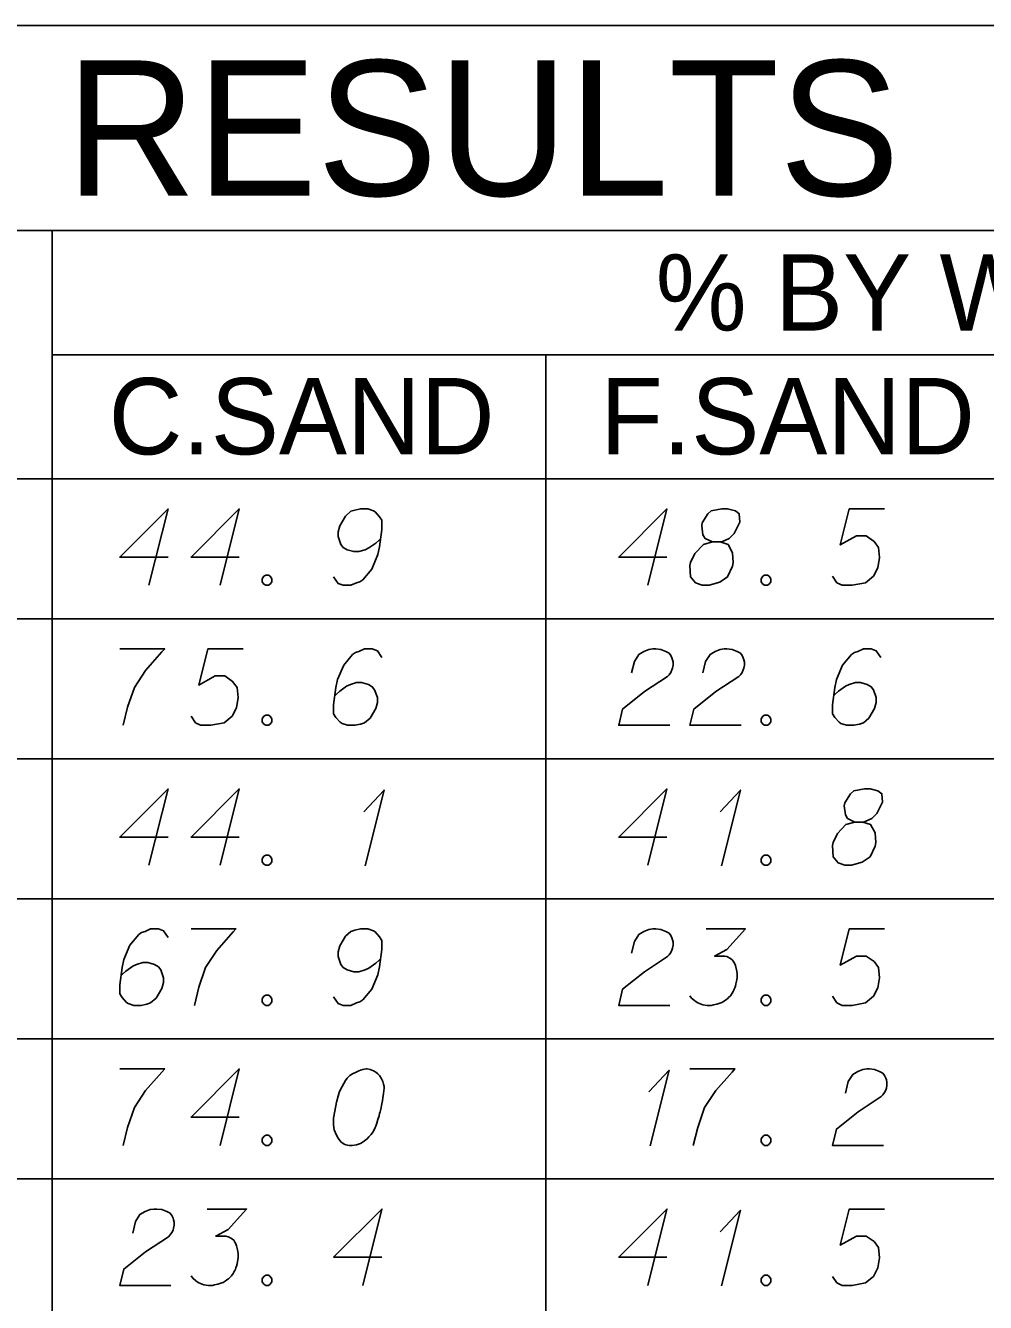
# Model space of a CAD drawing. Extents: x 2074207 to 2076812, y 516372 to 523312.
# Drawn here: x 2076524.4 to 2076584.7, y 518799.6 to 518879.8 of the extents above; entities that cross this region are included whole.
import ezdxf

# ---------------------------------------------------------------- set-up
doc = ezdxf.new("R2010")
doc.units = 0
for name, color, linetype in [('Prop DirtTable_ Soil Test Results - Outline (Major)', 7, 'Continuous'), ('Prop DirtTable_ Soil Test Results - Outline (Minor)', 7, 'Continuous'), ('Prop DirtTable_ Soil Test Results - Tx (Header - Large)', 7, 'Continuous'), ('Prop DirtTable_ Soil Test Results - Tx (Header - Small)', 7, 'Continuous'), ('Prop DirtTable_ Soil Test Results - Tx (Sample Data)', 7, 'Continuous')]:
    doc.layers.add(name, color=color, linetype=linetype)

msp = doc.modelspace()

# ---------------------------------------------------------------- linework, layer by layer
at = {"layer": 'Prop DirtTable_ Soil Test Results - Outline (Major)'}
for p, q in [((2076260.609, 518879.828), (2076811.903, 518879.828)), ((2076260.609, 518851.343), (2076811.903, 518851.343)), ((2076260.609, 518851.343), (2076811.903, 518851.343))]:
    msp.add_line(p, q, dxfattribs=at)
at = {"layer": 'Prop DirtTable_ Soil Test Results - Outline (Minor)'}
for p, q in [((2076260.609, 518866.943), (2076811.903, 518866.943)), ((2076526.074, 518866.943), (2076526.074, 518842.543)), ((2076526.074, 518859.143), (2076731.93, 518859.143)), ((2076557.094, 518859.143), (2076557.094, 518842.543)), ((2076260.609, 518842.543), (2076811.903, 518842.543)), ((2076260.609, 518842.543), (2076811.903, 518842.543)), ((2076526.074, 518842.543), (2076526.074, 518833.743)), ((2076557.094, 518842.543), (2076557.094, 518833.743)), ((2076260.609, 518833.743), (2076811.903, 518833.743)), ((2076260.609, 518833.743), (2076811.903, 518833.743)), ((2076526.074, 518833.743), (2076526.074, 518824.943)), ((2076557.094, 518833.743), (2076557.094, 518824.943)), ((2076260.609, 518824.943), (2076811.903, 518824.943)), ((2076260.609, 518824.943), (2076811.903, 518824.943)), ((2076526.074, 518824.943), (2076526.074, 518816.143)), ((2076557.094, 518824.943), (2076557.094, 518816.143)), ((2076260.609, 518816.143), (2076811.903, 518816.143)), ((2076260.609, 518816.143), (2076811.903, 518816.143)), ((2076526.074, 518816.143), (2076526.074, 518807.343)), ((2076557.094, 518816.143), (2076557.094, 518807.343)), ((2076260.609, 518807.343), (2076811.903, 518807.343)), ((2076260.609, 518807.343), (2076811.903, 518807.343)), ((2076526.074, 518807.343), (2076526.074, 518798.543)), ((2076557.094, 518807.343), (2076557.094, 518798.543))]:
    msp.add_line(p, q, dxfattribs=at)
at = {"layer": 'Prop DirtTable_ Soil Test Results - Tx (Sample Data)'}
for points in [[(2076533.349, 518846.426), (2076530.316, 518846.426), (2076533.349, 518849.45), (2076532.15, 518844.65)], [(2076537.829, 518846.426), (2076534.796, 518846.426), (2076537.829, 518849.45), (2076536.63, 518844.65)], [(2076543.756, 518845.179), (2076544.038, 518844.763), (2076544.355, 518844.65), (2076544.849, 518844.65), (2076545.202, 518844.801), (2076545.414, 518844.876), (2076545.59, 518844.99), (2076546.154, 518845.67), (2076546.542, 518846.577), (2076546.648, 518847.069), (2076546.789, 518848.165), (2076546.789, 518848.732), (2076546.648, 518848.958), (2076546.366, 518849.261), (2076546.26, 518849.336), (2076545.907, 518849.45), (2076545.449, 518849.45), (2076545.096, 518849.374), (2076544.849, 518849.298), (2076544.496, 518848.996), (2076544.144, 518848.391), (2076544.038, 518848.013), (2076544.038, 518847.711), (2076544.214, 518847.22), (2076544.355, 518847.031), (2076544.602, 518846.88), (2076545.026, 518846.766), (2076545.343, 518846.766), (2076545.731, 518846.88), (2076545.978, 518846.993), (2076546.401, 518847.295), (2076546.613, 518847.484), (2076546.719, 518847.598)], [(2076564.709, 518846.426), (2076561.676, 518846.426), (2076564.709, 518849.45), (2076563.51, 518844.65)], [(2076567.567, 518847.371), (2076568.06, 518847.371), (2076568.202, 518847.409), (2076568.625, 518847.598), (2076568.942, 518847.9), (2076569.295, 518848.618), (2076569.26, 518849.147), (2076569.013, 518849.336), (2076568.519, 518849.45), (2076568.166, 518849.45), (2076567.496, 518849.336), (2076567.284, 518849.147), (2076566.932, 518848.58), (2076566.896, 518848.391), (2076566.967, 518847.824), (2076567.108, 518847.598), (2076567.567, 518847.371), (2076567.002, 518847.22), (2076566.473, 518846.653), (2076566.191, 518846.086), (2076566.156, 518845.897), (2076566.191, 518845.179), (2076566.508, 518844.801), (2076566.932, 518844.65), (2076567.355, 518844.65), (2076568.025, 518844.839), (2076568.519, 518845.179), (2076568.837, 518845.859), (2076568.872, 518846.086), (2076568.837, 518846.691), (2076568.554, 518847.22), (2076568.06, 518847.371)], [(2076578.396, 518849.45), (2076576.174, 518849.45), (2076575.609, 518847.182), (2076576.632, 518847.749), (2076577.232, 518847.749), (2076577.726, 518847.409), (2076578.008, 518847.031), (2076578.079, 518846.388), (2076577.973, 518845.746), (2076577.691, 518845.217), (2076577.197, 518844.801), (2076576.35, 518844.65), (2076575.715, 518844.65), (2076575.398, 518844.801), (2076575.116, 518845.217)], [(2076539.487, 518845.292), (2076539.664, 518845.292), (2076539.769, 518845.217), (2076539.875, 518845.065), (2076539.875, 518844.876), (2076539.769, 518844.725), (2076539.664, 518844.65), (2076539.487, 518844.65), (2076539.381, 518844.725), (2076539.276, 518844.876), (2076539.276, 518845.065), (2076539.381, 518845.217), (2076539.487, 518845.292)], [(2076570.847, 518845.292), (2076571.024, 518845.292), (2076571.129, 518845.217), (2076571.235, 518845.065), (2076571.235, 518844.876), (2076571.129, 518844.725), (2076571.024, 518844.65), (2076570.847, 518844.65), (2076570.741, 518844.725), (2076570.636, 518844.876), (2076570.636, 518845.065), (2076570.741, 518845.217), (2076570.847, 518845.292)], [(2076530.316, 518840.65), (2076533.138, 518840.65), (2076532.961, 518840.461), (2076531.938, 518839.289), (2076531.233, 518838.231), (2076530.809, 518836.983), (2076530.527, 518835.85)], [(2076538.076, 518840.65), (2076535.854, 518840.65), (2076535.289, 518838.382), (2076536.312, 518838.949), (2076536.912, 518838.949), (2076537.406, 518838.609), (2076537.688, 518838.231), (2076537.759, 518837.588), (2076537.653, 518836.946), (2076537.371, 518836.417), (2076536.877, 518836.001), (2076536.03, 518835.85), (2076535.395, 518835.85), (2076535.078, 518836.001), (2076534.796, 518836.417)], [(2076546.789, 518840.121), (2076546.507, 518840.536), (2076546.19, 518840.65), (2076545.696, 518840.65), (2076545.343, 518840.498), (2076545.131, 518840.423), (2076544.955, 518840.309), (2076544.391, 518839.629), (2076544.003, 518838.722), (2076543.897, 518838.231), (2076543.756, 518837.135), (2076543.756, 518836.568), (2076543.897, 518836.341), (2076544.179, 518836.039), (2076544.285, 518835.963), (2076544.638, 518835.85), (2076545.096, 518835.85), (2076545.449, 518835.925), (2076545.696, 518836.001), (2076546.049, 518836.303), (2076546.401, 518836.908), (2076546.507, 518837.286), (2076546.507, 518837.588), (2076546.331, 518838.08), (2076546.19, 518838.269), (2076545.943, 518838.42), (2076545.519, 518838.533), (2076545.202, 518838.533), (2076544.814, 518838.42), (2076544.567, 518838.306), (2076544.144, 518838.004), (2076543.932, 518837.815), (2076543.826, 518837.702)], [(2076562.487, 518839.138), (2076562.663, 518839.856), (2076562.946, 518840.309), (2076563.263, 518840.498), (2076563.58, 518840.612), (2076563.827, 518840.65), (2076564.004, 518840.65), (2076564.321, 518840.612), (2076564.533, 518840.536), (2076564.639, 518840.498), (2076564.85, 518840.385), (2076564.956, 518840.234), (2076565.027, 518840.083), (2076565.062, 518839.969), (2076565.097, 518839.818), (2076565.097, 518839.629), (2076565.062, 518839.44), (2076565.027, 518839.327), (2076564.956, 518839.176), (2076564.85, 518839.024), (2076564.745, 518838.911), (2076563.298, 518837.966), (2076561.923, 518836.87), (2076561.676, 518835.85), (2076564.886, 518835.85)], [(2076566.967, 518839.138), (2076567.143, 518839.856), (2076567.426, 518840.309), (2076567.743, 518840.498), (2076568.06, 518840.612), (2076568.307, 518840.65), (2076568.484, 518840.65), (2076568.801, 518840.612), (2076569.013, 518840.536), (2076569.119, 518840.498), (2076569.33, 518840.385), (2076569.436, 518840.234), (2076569.507, 518840.083), (2076569.542, 518839.969), (2076569.577, 518839.818), (2076569.577, 518839.629), (2076569.542, 518839.44), (2076569.507, 518839.327), (2076569.436, 518839.176), (2076569.33, 518839.024), (2076569.225, 518838.911), (2076567.778, 518837.966), (2076566.403, 518836.87), (2076566.156, 518835.85), (2076569.366, 518835.85)], [(2076578.149, 518840.121), (2076577.867, 518840.536), (2076577.55, 518840.65), (2076577.056, 518840.65), (2076576.703, 518840.498), (2076576.491, 518840.423), (2076576.315, 518840.309), (2076575.751, 518839.629), (2076575.363, 518838.722), (2076575.257, 518838.231), (2076575.116, 518837.135), (2076575.116, 518836.568), (2076575.257, 518836.341), (2076575.539, 518836.039), (2076575.645, 518835.963), (2076575.998, 518835.85), (2076576.456, 518835.85), (2076576.809, 518835.925), (2076577.056, 518836.001), (2076577.409, 518836.303), (2076577.761, 518836.908), (2076577.867, 518837.286), (2076577.867, 518837.588), (2076577.691, 518838.08), (2076577.55, 518838.269), (2076577.303, 518838.42), (2076576.879, 518838.533), (2076576.562, 518838.533), (2076576.174, 518838.42), (2076575.927, 518838.306), (2076575.504, 518838.004), (2076575.292, 518837.815), (2076575.186, 518837.702)], [(2076539.487, 518836.492), (2076539.664, 518836.492), (2076539.769, 518836.417), (2076539.875, 518836.265), (2076539.875, 518836.076), (2076539.769, 518835.925), (2076539.664, 518835.85), (2076539.487, 518835.85), (2076539.381, 518835.925), (2076539.276, 518836.076), (2076539.276, 518836.265), (2076539.381, 518836.417), (2076539.487, 518836.492)], [(2076570.847, 518836.492), (2076571.024, 518836.492), (2076571.129, 518836.417), (2076571.235, 518836.265), (2076571.235, 518836.076), (2076571.129, 518835.925), (2076571.024, 518835.85), (2076570.847, 518835.85), (2076570.741, 518835.925), (2076570.636, 518836.076), (2076570.636, 518836.265), (2076570.741, 518836.417), (2076570.847, 518836.492)], [(2076533.349, 518828.826), (2076530.316, 518828.826), (2076533.349, 518831.85), (2076532.15, 518827.05)], [(2076537.829, 518828.826), (2076534.796, 518828.826), (2076537.829, 518831.85), (2076536.63, 518827.05)], [(2076545.66, 518830.413), (2076546.93, 518831.774), (2076545.731, 518827.012)], [(2076564.709, 518828.826), (2076561.676, 518828.826), (2076564.709, 518831.85), (2076563.51, 518827.05)], [(2076568.06, 518830.413), (2076569.33, 518831.774), (2076568.131, 518827.012)], [(2076576.527, 518829.771), (2076577.02, 518829.771), (2076577.162, 518829.809), (2076577.585, 518829.998), (2076577.902, 518830.3), (2076578.255, 518831.018), (2076578.22, 518831.547), (2076577.973, 518831.736), (2076577.479, 518831.85), (2076577.126, 518831.85), (2076576.456, 518831.736), (2076576.244, 518831.547), (2076575.892, 518830.98), (2076575.856, 518830.791), (2076575.927, 518830.224), (2076576.068, 518829.998), (2076576.527, 518829.771), (2076575.962, 518829.62), (2076575.433, 518829.053), (2076575.151, 518828.486), (2076575.116, 518828.297), (2076575.151, 518827.579), (2076575.468, 518827.201), (2076575.892, 518827.05), (2076576.315, 518827.05), (2076576.985, 518827.239), (2076577.479, 518827.579), (2076577.797, 518828.259), (2076577.832, 518828.486), (2076577.797, 518829.091), (2076577.514, 518829.62), (2076577.02, 518829.771)], [(2076539.487, 518827.692), (2076539.664, 518827.692), (2076539.769, 518827.617), (2076539.875, 518827.465), (2076539.875, 518827.276), (2076539.769, 518827.125), (2076539.664, 518827.05), (2076539.487, 518827.05), (2076539.381, 518827.125), (2076539.276, 518827.276), (2076539.276, 518827.465), (2076539.381, 518827.617), (2076539.487, 518827.692)], [(2076570.847, 518827.692), (2076571.024, 518827.692), (2076571.129, 518827.617), (2076571.235, 518827.465), (2076571.235, 518827.276), (2076571.129, 518827.125), (2076571.024, 518827.05), (2076570.847, 518827.05), (2076570.741, 518827.125), (2076570.636, 518827.276), (2076570.636, 518827.465), (2076570.741, 518827.617), (2076570.847, 518827.692)], [(2076533.349, 518822.521), (2076533.067, 518822.936), (2076532.75, 518823.05), (2076532.256, 518823.05), (2076531.903, 518822.898), (2076531.691, 518822.823), (2076531.515, 518822.709), (2076530.951, 518822.029), (2076530.563, 518821.122), (2076530.457, 518820.631), (2076530.316, 518819.535), (2076530.316, 518818.968), (2076530.457, 518818.741), (2076530.739, 518818.439), (2076530.845, 518818.363), (2076531.198, 518818.25), (2076531.656, 518818.25), (2076532.009, 518818.325), (2076532.256, 518818.401), (2076532.609, 518818.703), (2076532.961, 518819.308), (2076533.067, 518819.686), (2076533.067, 518819.988), (2076532.891, 518820.48), (2076532.75, 518820.669), (2076532.503, 518820.82), (2076532.079, 518820.933), (2076531.762, 518820.933), (2076531.374, 518820.82), (2076531.127, 518820.706), (2076530.704, 518820.404), (2076530.492, 518820.215), (2076530.386, 518820.102)], [(2076534.796, 518823.05), (2076537.618, 518823.05), (2076537.441, 518822.861), (2076536.418, 518821.689), (2076535.713, 518820.631), (2076535.289, 518819.383), (2076535.007, 518818.25)], [(2076543.756, 518818.779), (2076544.038, 518818.363), (2076544.355, 518818.25), (2076544.849, 518818.25), (2076545.202, 518818.401), (2076545.414, 518818.476), (2076545.59, 518818.59), (2076546.154, 518819.27), (2076546.542, 518820.177), (2076546.648, 518820.669), (2076546.789, 518821.765), (2076546.789, 518822.332), (2076546.648, 518822.558), (2076546.366, 518822.861), (2076546.26, 518822.936), (2076545.907, 518823.05), (2076545.449, 518823.05), (2076545.096, 518822.974), (2076544.849, 518822.898), (2076544.496, 518822.596), (2076544.144, 518821.991), (2076544.038, 518821.613), (2076544.038, 518821.311), (2076544.214, 518820.82), (2076544.355, 518820.631), (2076544.602, 518820.48), (2076545.026, 518820.366), (2076545.343, 518820.366), (2076545.731, 518820.48), (2076545.978, 518820.593), (2076546.401, 518820.895), (2076546.613, 518821.084), (2076546.719, 518821.198)], [(2076562.487, 518821.538), (2076562.663, 518822.256), (2076562.946, 518822.709), (2076563.263, 518822.898), (2076563.58, 518823.012), (2076563.827, 518823.05), (2076564.004, 518823.05), (2076564.321, 518823.012), (2076564.533, 518822.936), (2076564.639, 518822.898), (2076564.85, 518822.785), (2076564.956, 518822.634), (2076565.027, 518822.483), (2076565.062, 518822.369), (2076565.097, 518822.218), (2076565.097, 518822.029), (2076565.062, 518821.84), (2076565.027, 518821.727), (2076564.956, 518821.576), (2076564.85, 518821.424), (2076564.745, 518821.311), (2076563.298, 518820.366), (2076561.923, 518819.27), (2076561.676, 518818.25), (2076564.886, 518818.25)], [(2076567.179, 518823.05), (2076569.648, 518823.05), (2076568.484, 518821.765), (2076567.708, 518821.349), (2076568.343, 518821.349), (2076568.484, 518821.311), (2076568.554, 518821.273), (2076568.625, 518821.235), (2076568.695, 518821.198), (2076568.837, 518821.084), (2076568.907, 518820.971), (2076568.978, 518820.858), (2076569.013, 518820.744), (2076569.083, 518820.48), (2076569.119, 518820.253), (2076569.119, 518820.139), (2076569.119, 518819.988), (2076569.083, 518819.761), (2076569.048, 518819.61), (2076569.013, 518819.459), (2076568.978, 518819.346), (2076568.942, 518819.27), (2076568.907, 518819.195), (2076568.872, 518819.119), (2076568.801, 518819.006), (2076568.695, 518818.854), (2076568.59, 518818.741), (2076568.519, 518818.665), (2076568.413, 518818.59), (2076568.307, 518818.514), (2076568.166, 518818.439), (2076568.096, 518818.401), (2076567.849, 518818.325), (2076567.637, 518818.287), (2076567.496, 518818.25), (2076567.249, 518818.25), (2076566.967, 518818.287), (2076566.861, 518818.325), (2076566.755, 518818.363), (2076566.649, 518818.401), (2076566.544, 518818.476), (2076566.438, 518818.552), (2076566.261, 518818.703), (2076566.156, 518818.854)], [(2076578.396, 518823.05), (2076576.174, 518823.05), (2076575.609, 518820.782), (2076576.632, 518821.349), (2076577.232, 518821.349), (2076577.726, 518821.009), (2076578.008, 518820.631), (2076578.079, 518819.988), (2076577.973, 518819.346), (2076577.691, 518818.817), (2076577.197, 518818.401), (2076576.35, 518818.25), (2076575.715, 518818.25), (2076575.398, 518818.401), (2076575.116, 518818.817)], [(2076539.487, 518818.892), (2076539.664, 518818.892), (2076539.769, 518818.817), (2076539.875, 518818.665), (2076539.875, 518818.476), (2076539.769, 518818.325), (2076539.664, 518818.25), (2076539.487, 518818.25), (2076539.381, 518818.325), (2076539.276, 518818.476), (2076539.276, 518818.665), (2076539.381, 518818.817), (2076539.487, 518818.892)], [(2076570.847, 518818.892), (2076571.024, 518818.892), (2076571.129, 518818.817), (2076571.235, 518818.665), (2076571.235, 518818.476), (2076571.129, 518818.325), (2076571.024, 518818.25), (2076570.847, 518818.25), (2076570.741, 518818.325), (2076570.636, 518818.476), (2076570.636, 518818.665), (2076570.741, 518818.817), (2076570.847, 518818.892)], [(2076530.316, 518814.25), (2076533.138, 518814.25), (2076532.961, 518814.061), (2076531.938, 518812.889), (2076531.233, 518811.831), (2076530.809, 518810.583), (2076530.527, 518809.45)], [(2076537.829, 518811.226), (2076534.796, 518811.226), (2076537.829, 518814.25), (2076536.63, 518809.45)], [(2076545.872, 518814.25), (2076545.802, 518814.25), (2076545.59, 518814.212), (2076545.449, 518814.174), (2076545.343, 518814.136), (2076545.167, 518814.061), (2076544.955, 518813.947), (2076544.779, 518813.834), (2076544.602, 518813.683), (2076544.496, 518813.532), (2076544.391, 518813.343), (2076544.285, 518813.154), (2076544.179, 518812.927), (2076544.108, 518812.776), (2076544.038, 518812.549), (2076543.932, 518812.171), (2076543.826, 518811.604), (2076543.756, 518811.15), (2076543.756, 518810.735), (2076543.791, 518810.432), (2076543.932, 518810.092), (2076544.038, 518809.903), (2076544.214, 518809.676), (2076544.426, 518809.525), (2076544.532, 518809.487), (2076544.743, 518809.45), (2076544.92, 518809.45), (2076545.202, 518809.487), (2076545.449, 518809.563), (2076545.625, 518809.676), (2076545.872, 518809.865), (2076545.978, 518809.979), (2076546.119, 518810.13), (2076546.225, 518810.281), (2076546.295, 518810.395), (2076546.366, 518810.583), (2076546.401, 518810.659), (2076546.472, 518810.848), (2076546.542, 518811.075), (2076546.613, 518811.302), (2076546.648, 518811.453), (2076546.683, 518811.566), (2076546.719, 518811.717), (2076546.789, 518812.058), (2076546.825, 518812.246), (2076546.86, 518812.435), (2076546.895, 518812.7), (2076546.93, 518813.04), (2076546.93, 518813.154), (2076546.895, 518813.305), (2076546.86, 518813.456), (2076546.754, 518813.683), (2076546.648, 518813.834), (2076546.542, 518813.947), (2076546.401, 518814.061), (2076546.26, 518814.136), (2076546.154, 518814.174), (2076546.049, 518814.212), (2076545.872, 518814.25)], [(2076563.58, 518812.813), (2076564.85, 518814.174), (2076563.651, 518809.412)], [(2076566.156, 518814.25), (2076568.978, 518814.25), (2076568.801, 518814.061), (2076567.778, 518812.889), (2076567.073, 518811.831), (2076566.649, 518810.583), (2076566.367, 518809.45)], [(2076575.927, 518812.738), (2076576.103, 518813.456), (2076576.386, 518813.909), (2076576.703, 518814.098), (2076577.02, 518814.212), (2076577.267, 518814.25), (2076577.444, 518814.25), (2076577.761, 518814.212), (2076577.973, 518814.136), (2076578.079, 518814.098), (2076578.29, 518813.985), (2076578.396, 518813.834), (2076578.467, 518813.683), (2076578.502, 518813.569), (2076578.537, 518813.418), (2076578.537, 518813.229), (2076578.502, 518813.04), (2076578.467, 518812.927), (2076578.396, 518812.776), (2076578.29, 518812.624), (2076578.185, 518812.511), (2076576.738, 518811.566), (2076575.363, 518810.47), (2076575.116, 518809.45), (2076578.326, 518809.45)], [(2076539.487, 518810.092), (2076539.664, 518810.092), (2076539.769, 518810.017), (2076539.875, 518809.865), (2076539.875, 518809.676), (2076539.769, 518809.525), (2076539.664, 518809.45), (2076539.487, 518809.45), (2076539.381, 518809.525), (2076539.276, 518809.676), (2076539.276, 518809.865), (2076539.381, 518810.017), (2076539.487, 518810.092)], [(2076570.847, 518810.092), (2076571.024, 518810.092), (2076571.129, 518810.017), (2076571.235, 518809.865), (2076571.235, 518809.676), (2076571.129, 518809.525), (2076571.024, 518809.45), (2076570.847, 518809.45), (2076570.741, 518809.525), (2076570.636, 518809.676), (2076570.636, 518809.865), (2076570.741, 518810.017), (2076570.847, 518810.092)], [(2076531.127, 518803.938), (2076531.303, 518804.656), (2076531.586, 518805.109), (2076531.903, 518805.298), (2076532.22, 518805.412), (2076532.467, 518805.45), (2076532.644, 518805.45), (2076532.961, 518805.412), (2076533.173, 518805.336), (2076533.279, 518805.298), (2076533.49, 518805.185), (2076533.596, 518805.034), (2076533.667, 518804.883), (2076533.702, 518804.769), (2076533.737, 518804.618), (2076533.737, 518804.429), (2076533.702, 518804.24), (2076533.667, 518804.127), (2076533.596, 518803.976), (2076533.49, 518803.824), (2076533.385, 518803.711), (2076531.938, 518802.766), (2076530.563, 518801.67), (2076530.316, 518800.65), (2076533.526, 518800.65)], [(2076535.819, 518805.45), (2076538.288, 518805.45), (2076537.124, 518804.165), (2076536.348, 518803.749), (2076536.983, 518803.749), (2076537.124, 518803.711), (2076537.194, 518803.673), (2076537.265, 518803.635), (2076537.335, 518803.598), (2076537.477, 518803.484), (2076537.547, 518803.371), (2076537.618, 518803.258), (2076537.653, 518803.144), (2076537.723, 518802.88), (2076537.759, 518802.653), (2076537.759, 518802.539), (2076537.759, 518802.388), (2076537.723, 518802.161), (2076537.688, 518802.01), (2076537.653, 518801.859), (2076537.618, 518801.746), (2076537.582, 518801.67), (2076537.547, 518801.595), (2076537.512, 518801.519), (2076537.441, 518801.406), (2076537.335, 518801.254), (2076537.23, 518801.141), (2076537.159, 518801.065), (2076537.053, 518800.99), (2076536.947, 518800.914), (2076536.806, 518800.839), (2076536.736, 518800.801), (2076536.489, 518800.725), (2076536.277, 518800.687), (2076536.136, 518800.65), (2076535.889, 518800.65), (2076535.607, 518800.687), (2076535.501, 518800.725), (2076535.395, 518800.763), (2076535.289, 518800.801), (2076535.184, 518800.876), (2076535.078, 518800.952), (2076534.901, 518801.103), (2076534.796, 518801.254)], [(2076546.789, 518802.426), (2076543.756, 518802.426), (2076546.789, 518805.45), (2076545.59, 518800.65)], [(2076564.709, 518802.426), (2076561.676, 518802.426), (2076564.709, 518805.45), (2076563.51, 518800.65)], [(2076568.06, 518804.013), (2076569.33, 518805.374), (2076568.131, 518800.612)], [(2076578.396, 518805.45), (2076576.174, 518805.45), (2076575.609, 518803.182), (2076576.632, 518803.749), (2076577.232, 518803.749), (2076577.726, 518803.409), (2076578.008, 518803.031), (2076578.079, 518802.388), (2076577.973, 518801.746), (2076577.691, 518801.217), (2076577.197, 518800.801), (2076576.35, 518800.65), (2076575.715, 518800.65), (2076575.398, 518800.801), (2076575.116, 518801.217)], [(2076539.487, 518801.292), (2076539.664, 518801.292), (2076539.769, 518801.217), (2076539.875, 518801.065), (2076539.875, 518800.876), (2076539.769, 518800.725), (2076539.664, 518800.65), (2076539.487, 518800.65), (2076539.381, 518800.725), (2076539.276, 518800.876), (2076539.276, 518801.065), (2076539.381, 518801.217), (2076539.487, 518801.292)], [(2076570.847, 518801.292), (2076571.024, 518801.292), (2076571.129, 518801.217), (2076571.235, 518801.065), (2076571.235, 518800.876), (2076571.129, 518800.725), (2076571.024, 518800.65), (2076570.847, 518800.65), (2076570.741, 518800.725), (2076570.636, 518800.876), (2076570.636, 518801.065), (2076570.741, 518801.217), (2076570.847, 518801.292)]]:
    msp.add_lwpolyline(points, dxfattribs=at)

# ---------------------------------------------------------------- texts
at = {"layer": 'Prop DirtTable_ Soil Test Results - Tx (Header - Large)'}
msp.add_text('SOIL TEST RESULTS', height=8.50001, dxfattribs=at).set_placement((2076465.656, 518869.135))
at = {"layer": 'Prop DirtTable_ Soil Test Results - Tx (Header - Small)'}
for s, height, p in [('% BY WEIGHT', 4.79998, (2076564.009, 518860.653)), ('C.SAND', 4.8, (2076529.618, 518852.878)), ('F.SAND', 4.8, (2076560.529, 518852.878))]:
    msp.add_text(s, height=height, dxfattribs=at).set_placement(p)

doc.saveas('drawing.dxf')
